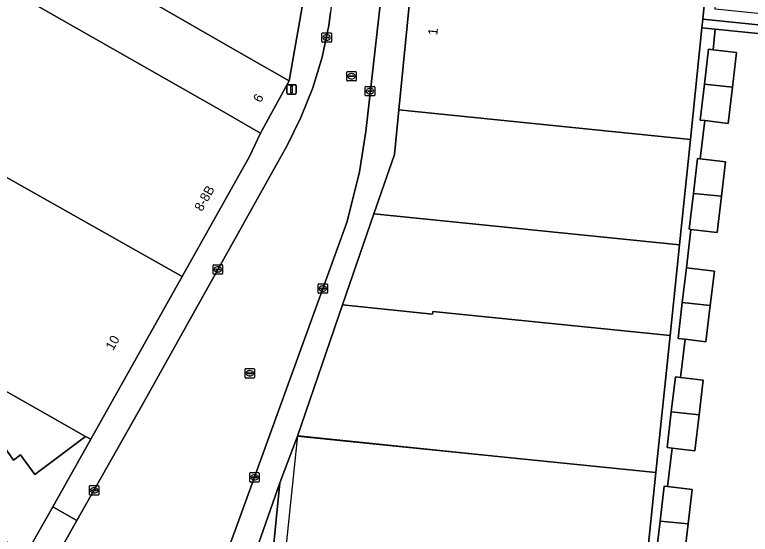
# Model space of a CAD drawing. Extents: x 160856 to 161310, y 384024 to 384878.
# Drawn here: x 161083.3 to 161161.3, y 384558.9 to 384613.9 of the extents above; entities that cross this region are included whole.
import ezdxf

# ---------------------------------------------------------------- set-up
doc = ezdxf.new("R2010")
doc.units = 0
for name, color, linetype in [('IMGEO_Erf', 7, 'Continuous'), ('IMGEO_Groenvoorziening', 7, 'Continuous'), ('IMGEO_Haag', 7, 'Continuous'), ('IMGEO_Kolk', 7, 'Continuous'), ('IMGEO_Lichtmast', 7, 'Continuous'), ('IMGEO_Pand', 7, 'Continuous'), ('IMGEO_Pand_nummerreeks', 7, 'Continuous'), ('IMGEO_Pand_vergunning_verleend', 7, 'Continuous'), ('IMGEO_Parkeervlak_open', 7, 'Continuous'), ('IMGEO_Rijbaan_lokaal_open', 7, 'Continuous'), ('IMGEO_Rioolput', 7, 'Continuous'), ('IMGEO_Voetpad_open', 7, 'Continuous')]:
    doc.layers.add(name, color=color, linetype=linetype)

msp = doc.modelspace()

# ---------------------------------------------------------------- linework, layer by layer
at = {"layer": 'IMGEO_Erf'}
msp.add_lwpolyline([(161172.595, 384610.878), (161157.572, 384612.406), (161157.347, 384610.2), (161159.823, 384609.907), (161159.39, 384606.252), (161158.935, 384602.407), (161156.459, 384602.7), (161155.98, 384598.649), (161158.646, 384598.333), (161158.213, 384594.679), (161157.758, 384590.833), (161154.993, 384591.16), (161154.513, 384587.108), (161157.469, 384586.758), (161157.036, 384583.104), (161156.581, 384579.258), (161154.363, 384579.521), (161153.884, 384575.469), (161156.293, 384575.184), (161155.86, 384571.529), (161155.405, 384567.684), (161152.996, 384567.969), (161152.516, 384563.917), (161155.116, 384563.609), (161154.683, 384559.954), (161154.228, 384556.109)], dxfattribs=at)
msp.add_lwpolyline([(161151.278, 384565.385), (161119.159, 384568.638), (161113.261, 384569.256), (161111.404, 384564.308), (161109.851, 384548.986), (161108.888, 384539.484), (161108.586, 384536.5), (161113.56, 384535.984), (161114.109, 384535.927), (161115.335, 384534.049), (161115.518, 384534.168), (161117.174, 384531.631), (161118.462, 384533.867), (161125.805, 384533.126), (161131.806, 384532.52), (161132.272, 384537.113), (161148.189, 384535.497)], close=True, dxfattribs=at)
at = {"layer": 'IMGEO_Groenvoorziening'}
msp.add_lwpolyline([(161132.7, 384621.651), (161132.513, 384619.882), (161156.651, 384617.445), (161156.245, 384613.452), (161182.853, 384610.737), (161182.973, 384611.931), (161157.56, 384614.524), (161157.601, 384614.937), (161157.723, 384616.248), (161157.829, 384617.394), (161158.024, 384619.088)], close=True, dxfattribs=at)
at = {"layer": 'IMGEO_Haag'}
msp.add_lwpolyline([(161132.7, 384621.651), (161132.513, 384619.882), (161156.651, 384617.445), (161156.245, 384613.452), (161182.853, 384610.737), (161182.973, 384611.931), (161157.56, 384614.524), (161157.601, 384614.937), (161157.723, 384616.248), (161157.829, 384617.394), (161158.024, 384619.088)], close=True, dxfattribs=at)
at = {"layer": 'IMGEO_Kolk'}
for p, q in [((161115.853, 384611.081), (161115.853, 384611.933)), ((161115.928, 384612.007), (161116.78, 384612.007)), ((161116.341, 384611.787), (161116.366, 384611.787)), ((161116.854, 384611.933), (161116.854, 384611.081)), ((161116.78, 384611.007), (161115.928, 384611.007)), ((161116.112, 384611.501), (161116.112, 384611.513)), ((161116.55, 384611.464), (161116.152, 384611.464)), ((161116.155, 384611.55), (161116.553, 384611.55)), ((161116.364, 384611.227), (161116.339, 384611.227)), ((161116.596, 384611.513), (161116.596, 384611.501)), ((161120.522, 384606.325), (161121.374, 384606.325)), ((161120.447, 384605.399), (161120.447, 384606.251)), ((161120.706, 384605.819), (161120.706, 384605.831)), ((161121.144, 384605.782), (161120.746, 384605.782)), ((161120.749, 384605.868), (161121.147, 384605.868)), ((161120.958, 384605.545), (161120.933, 384605.545)), ((161120.935, 384606.105), (161120.96, 384606.105)), ((161121.19, 384605.831), (161121.19, 384605.819)), ((161121.448, 384606.251), (161121.448, 384605.399)), ((161121.374, 384605.325), (161120.522, 384605.325)), ((161104.321, 384586.499), (161104.321, 384587.351)), ((161104.396, 384587.425), (161105.248, 384587.425)), ((161104.58, 384586.919), (161104.58, 384586.931)), ((161105.018, 384586.882), (161104.62, 384586.882)), ((161104.623, 384586.968), (161105.021, 384586.968)), ((161104.809, 384587.205), (161104.834, 384587.205)), ((161105.064, 384586.931), (161105.064, 384586.919)), ((161105.322, 384587.351), (161105.322, 384586.499)), ((161105.248, 384586.425), (161104.396, 384586.425)), ((161104.832, 384586.645), (161104.807, 384586.645)), ((161115.442, 384584.468), (161115.442, 384585.32)), ((161115.517, 384585.394), (161116.369, 384585.394)), ((161116.443, 384585.32), (161116.443, 384584.468)), ((161115.701, 384584.888), (161115.701, 384584.9)), ((161116.139, 384584.851), (161115.741, 384584.851)), ((161115.744, 384584.937), (161116.142, 384584.937)), ((161115.953, 384584.614), (161115.928, 384584.614)), ((161115.93, 384585.174), (161115.955, 384585.174)), ((161116.185, 384584.9), (161116.185, 384584.888)), ((161116.369, 384584.394), (161115.517, 384584.394)), ((161108.193, 384564.462), (161108.193, 384565.314)), ((161108.268, 384565.388), (161109.12, 384565.388)), ((161108.681, 384565.168), (161108.706, 384565.168)), ((161109.194, 384565.314), (161109.194, 384564.462)), ((161109.12, 384564.388), (161108.268, 384564.388)), ((161108.452, 384564.882), (161108.452, 384564.894)), ((161108.89, 384564.845), (161108.492, 384564.845)), ((161108.495, 384564.931), (161108.893, 384564.931)), ((161108.704, 384564.608), (161108.679, 384564.608)), ((161108.936, 384564.894), (161108.936, 384564.882)), ((161091.185, 384563.084), (161091.185, 384563.936)), ((161091.26, 384564.01), (161092.112, 384564.01)), ((161091.444, 384563.504), (161091.444, 384563.516)), ((161091.882, 384563.467), (161091.484, 384563.467)), ((161091.487, 384563.553), (161091.885, 384563.553)), ((161091.673, 384563.79), (161091.698, 384563.79)), ((161091.928, 384563.516), (161091.928, 384563.504)), ((161092.186, 384563.936), (161092.186, 384563.084)), ((161092.112, 384563.01), (161091.26, 384563.01)), ((161091.696, 384563.23), (161091.671, 384563.23))]:
    msp.add_line(p, q, dxfattribs=at)
for points in [[(161115.853, 384611.081), (161115.853, 384611.933)], [(161115.928, 384612.007), (161116.78, 384612.007)], [(161116.854, 384611.933), (161116.854, 384611.081)], [(161116.78, 384611.007), (161115.928, 384611.007)], [(161120.522, 384606.325), (161121.374, 384606.325)], [(161120.447, 384605.399), (161120.447, 384606.251)], [(161121.448, 384606.251), (161121.448, 384605.399)], [(161121.374, 384605.325), (161120.522, 384605.325)], [(161104.321, 384586.499), (161104.321, 384587.351)], [(161104.396, 384587.425), (161105.248, 384587.425)], [(161105.322, 384587.351), (161105.322, 384586.499)], [(161105.248, 384586.425), (161104.396, 384586.425)], [(161115.442, 384584.468), (161115.442, 384585.32)], [(161115.517, 384585.394), (161116.369, 384585.394)], [(161116.443, 384585.32), (161116.443, 384584.468)], [(161116.369, 384584.394), (161115.517, 384584.394)], [(161108.193, 384564.462), (161108.193, 384565.314)], [(161108.268, 384565.388), (161109.12, 384565.388)], [(161109.194, 384565.314), (161109.194, 384564.462)], [(161109.12, 384564.388), (161108.268, 384564.388)], [(161091.185, 384563.084), (161091.185, 384563.936)], [(161091.26, 384564.01), (161092.112, 384564.01)], [(161092.186, 384563.936), (161092.186, 384563.084)], [(161092.112, 384563.01), (161091.26, 384563.01)]]:
    msp.add_lwpolyline(points, dxfattribs=at)
for centre, radius, start, end in [((161115.93, 384611.931), 0.0765, 91.55205, 178.44795), ((161115.93, 384611.931), 0.0765, 91.55205, 178.44795), ((161116.778, 384611.931), 0.0765, 1.55205, 88.44795), ((161116.778, 384611.931), 0.0765, 1.55205, 88.44795), ((161115.93, 384611.083), 0.0765, 181.55205, 268.44795), ((161115.93, 384611.083), 0.0765, 181.55205, 268.44795), ((161116.152, 384611.51), 0.0403, 85.87752, 175.75265), ((161116.149, 384611.5), 0.0366, 178.93798, 274.71019), ((161116.553, 384611.507), 0.043, 264.86636, 352.45326), ((161116.557, 384611.512), 0.0386, 1.73085, 96.63898), ((161116.778, 384611.083), 0.0765, 271.55205, 358.44795), ((161116.778, 384611.083), 0.0765, 271.55205, 358.44795), ((161120.524, 384606.249), 0.0765, 91.55205, 178.44795), ((161120.524, 384606.249), 0.0765, 91.55205, 178.44795), ((161121.372, 384606.249), 0.0765, 1.55205, 88.44795), ((161121.372, 384606.249), 0.0765, 1.55205, 88.44795), ((161120.746, 384605.828), 0.0403, 85.87752, 175.75265), ((161120.743, 384605.818), 0.0366, 178.93798, 274.71019), ((161121.147, 384605.825), 0.043, 264.86636, 352.45326), ((161121.151, 384605.83), 0.0386, 1.73085, 96.63898), ((161120.524, 384605.401), 0.0765, 181.55205, 268.44795), ((161120.524, 384605.401), 0.0765, 181.55205, 268.44795), ((161121.372, 384605.401), 0.0765, 271.55205, 358.44795), ((161121.372, 384605.401), 0.0765, 271.55205, 358.44795), ((161104.398, 384587.349), 0.0765, 91.55205, 178.44795), ((161104.398, 384587.349), 0.0765, 91.55205, 178.44795), ((161104.62, 384586.928), 0.0403, 85.87752, 175.75265), ((161104.617, 384586.918), 0.0366, 178.93798, 274.71019), ((161105.021, 384586.925), 0.043, 264.86636, 352.45326), ((161105.025, 384586.93), 0.0386, 1.73085, 96.63898), ((161105.246, 384587.349), 0.0765, 1.55205, 88.44795), ((161105.246, 384587.349), 0.0765, 1.55205, 88.44795), ((161104.398, 384586.501), 0.0765, 181.55205, 268.44795), ((161104.398, 384586.501), 0.0765, 181.55205, 268.44795), ((161105.246, 384586.501), 0.0765, 271.55205, 358.44795), ((161105.246, 384586.501), 0.0765, 271.55205, 358.44795), ((161115.519, 384585.318), 0.0765, 91.55205, 178.44795), ((161115.519, 384585.318), 0.0765, 91.55205, 178.44795), ((161116.367, 384585.318), 0.0765, 1.55205, 88.44795), ((161116.367, 384585.318), 0.0765, 1.55205, 88.44795), ((161115.741, 384584.897), 0.0403, 85.87752, 175.75265), ((161115.738, 384584.887), 0.0366, 178.93798, 274.71019), ((161116.142, 384584.894), 0.043, 264.86636, 352.45326), ((161116.146, 384584.899), 0.0386, 1.73085, 96.63898), ((161115.519, 384584.47), 0.0765, 181.55205, 268.44795), ((161115.519, 384584.47), 0.0765, 181.55205, 268.44795), ((161116.367, 384584.47), 0.0765, 271.55205, 358.44795), ((161116.367, 384584.47), 0.0765, 271.55205, 358.44795), ((161108.27, 384565.312), 0.0765, 91.55205, 178.44795), ((161108.27, 384565.312), 0.0765, 91.55205, 178.44795), ((161109.118, 384565.312), 0.0765, 1.55205, 88.44795), ((161109.118, 384565.312), 0.0765, 1.55205, 88.44795), ((161108.27, 384564.464), 0.0765, 181.55205, 268.44795), ((161108.27, 384564.464), 0.0765, 181.55205, 268.44795), ((161108.492, 384564.891), 0.0403, 85.87752, 175.75265), ((161108.489, 384564.881), 0.0366, 178.93798, 274.71019), ((161108.893, 384564.888), 0.043, 264.86636, 352.45326), ((161108.897, 384564.893), 0.0386, 1.73085, 96.63898), ((161109.118, 384564.464), 0.0765, 271.55205, 358.44795), ((161109.118, 384564.464), 0.0765, 271.55205, 358.44795), ((161091.262, 384563.934), 0.0765, 91.55205, 178.44795), ((161091.262, 384563.934), 0.0765, 91.55205, 178.44795), ((161091.484, 384563.513), 0.0403, 85.87752, 175.75265), ((161091.481, 384563.503), 0.0366, 178.93798, 274.71019), ((161091.885, 384563.51), 0.043, 264.86636, 352.45326), ((161091.889, 384563.515), 0.0386, 1.73085, 96.63898), ((161092.11, 384563.934), 0.0765, 1.55205, 88.44795), ((161092.11, 384563.934), 0.0765, 1.55205, 88.44795), ((161091.262, 384563.086), 0.0765, 181.55205, 268.44795), ((161091.262, 384563.086), 0.0765, 181.55205, 268.44795), ((161092.11, 384563.086), 0.0765, 271.55205, 358.44795), ((161092.11, 384563.086), 0.0765, 271.55205, 358.44795)]:
    msp.add_arc(centre, radius, start, end, dxfattribs=at)
for centre, major_axis, ratio, start_param, end_param in [((161116.34, 384611.507), (-0.387, 0.002), 0.722429, 4.712389, 7.853982), ((161116.365, 384611.507), (-0.39, 0.002), 0.717154, 1.570796, 4.712389), ((161120.934, 384605.825), (-0.387, 0.002), 0.722429, 4.712389, 7.853982), ((161120.959, 384605.825), (-0.39, 0.002), 0.717154, 1.570796, 4.712389), ((161104.808, 384586.925), (-0.387, 0.002), 0.722429, 4.712389, 7.853982), ((161104.833, 384586.925), (-0.39, 0.002), 0.717154, 1.570796, 4.712389), ((161115.929, 384584.894), (-0.387, 0.002), 0.722429, 4.712389, 7.853982), ((161115.954, 384584.894), (-0.39, 0.002), 0.717154, 1.570796, 4.712389), ((161108.68, 384564.888), (-0.387, 0.002), 0.722429, 4.712389, 7.853982), ((161108.705, 384564.888), (-0.39, 0.002), 0.717154, 1.570796, 4.712389), ((161091.672, 384563.51), (-0.387, 0.002), 0.722429, 4.712389, 7.853982), ((161091.697, 384563.51), (-0.39, 0.002), 0.717154, 1.570796, 4.712389)]:
    msp.add_ellipse(centre, major_axis=major_axis, ratio=ratio, start_param=start_param, end_param=end_param, dxfattribs=at)
at = {"layer": 'IMGEO_Lichtmast'}
for p, q in [((161112.133, 384605.608), (161112.133, 384606.408)), ((161112.133, 384606.408), (161112.133, 384605.608)), ((161112.233, 384606.508), (161113.023, 384606.508)), ((161113.023, 384606.508), (161112.233, 384606.508)), ((161113.123, 384606.408), (161113.123, 384605.608)), ((161113.123, 384605.608), (161113.123, 384606.408)), ((161113.023, 384605.508), (161112.233, 384605.508)), ((161112.233, 384605.508), (161113.023, 384605.508))]:
    msp.add_line(p, q, dxfattribs=at)
msp.add_lwpolyline([(161112.553, 384606.383), (161112.703, 384606.383), (161112.703, 384605.633), (161112.553, 384605.633), (161112.553, 384606.383)], dxfattribs=at)
for centre, start, end in [((161112.233, 384606.408), 90, 180), ((161112.233, 384606.408), 90, 180), ((161113.023, 384606.408), 0, 90), ((161113.023, 384606.408), 360, 90), ((161112.233, 384605.608), 180, 270), ((161112.233, 384605.608), 180, 270), ((161113.023, 384605.608), 270, 0), ((161113.023, 384605.608), 270, 0)]:
    msp.add_arc(centre, 0.1, start, end, dxfattribs=at)
at = {"layer": 'IMGEO_Pand'}
for points in [[(161094.262, 384626.605), (161097.104, 384631.262), (161093.223, 384633.447), (161090.926, 384631.191), (161086.382, 384626.729), (161086.076, 384626.428), (161082.708, 384623.12), (161080.367, 384620.82), (161078.48, 384618.967), (161104.998, 384603.863), (161109.327, 384601.361), (161112.379, 384606.904), (161108.04, 384609.387), (161097.556, 384615.387), (161098.717, 384616.408), (161101.279, 384620.893), (161101.573, 384622.408)], [(161124.003, 384603.832), (161154.927, 384600.692), (161156.153, 384612.55), (161156.245, 384613.452), (161156.651, 384617.445), (161132.513, 384619.882), (161130.643, 384620.071), (161125.668, 384620.573), (161125.354, 384617.415)], [(161078.48, 384618.967), (161078.35, 384619.041), (161070.423, 384611.32), (161072.855, 384610.001), (161071.689, 384608.06), (161068.915, 384609.584), (161066.069, 384607.092), (161065.299, 384606.33), (161101.019, 384586.171), (161108.157, 384598.883), (161109.327, 384601.361), (161104.998, 384603.863)], [(161159.823, 384609.907), (161157.347, 384610.2), (161156.867, 384610.257), (161156.429, 384606.553), (161159.39, 384606.252)], [(161101.019, 384586.171), (161065.299, 384606.33), (161064.12, 384606.995), (161054.646, 384598.766), (161053.907, 384599.6), (161050.139, 384596.315), (161047.302, 384593.842), (161043.64, 384590.649), (161030.393, 384578.898), (161033.987, 384574.979), (161024.428, 384568.037), (161050.778, 384531.991), (161074.251, 384547.573), (161066.613, 384557.83), (161061.858, 384564.216), (161074.987, 384573.785), (161078.354, 384576.239), (161086.977, 384571.374), (161090.784, 384569.226), (161091.331, 384568.917)], [(161159.39, 384606.252), (161156.429, 384606.553), (161155.979, 384602.757), (161156.459, 384602.7), (161158.935, 384602.407)], [(161121.366, 384592.819), (161153.773, 384589.521), (161154.927, 384600.692), (161124.003, 384603.832), (161123.534, 384599.122)], [(161158.646, 384598.333), (161155.98, 384598.649), (161155.69, 384598.683), (161155.252, 384594.98), (161158.213, 384594.679)], [(161158.213, 384594.679), (161155.252, 384594.98), (161154.802, 384591.183), (161154.993, 384591.16), (161157.758, 384590.833)], [(161121.366, 384592.819), (161118.045, 384583.164), (161127.575, 384582.2), (161127.604, 384582.483), (161152.781, 384579.922), (161153.773, 384589.521)], [(161157.036, 384583.104), (161157.469, 384586.758), (161154.513, 384587.108), (161154.075, 384583.405)], [(161151.278, 384565.385), (161152.781, 384579.922), (161127.604, 384582.483), (161127.575, 384582.2), (161118.045, 384583.164), (161113.261, 384569.256), (161119.159, 384568.638)], [(161157.036, 384583.104), (161154.075, 384583.405), (161153.625, 384579.608), (161154.363, 384579.521), (161156.581, 384579.258)], [(161156.293, 384575.184), (161153.884, 384575.469), (161153.337, 384575.534), (161152.899, 384571.83), (161155.86, 384571.529)], [(161155.86, 384571.529), (161152.899, 384571.83), (161152.449, 384568.034), (161152.996, 384567.969), (161155.405, 384567.684)], [(161155.116, 384563.609), (161152.516, 384563.917), (161152.16, 384563.959), (161151.722, 384560.255), (161154.683, 384559.954)], [(161154.683, 384559.954), (161151.722, 384560.255), (161151.272, 384556.459), (161151.831, 384556.393), (161154.228, 384556.109)]]:
    msp.add_lwpolyline(points, close=True, dxfattribs=at)
at = {"layer": 'IMGEO_Pand_vergunning_verleend'}
msp.add_lwpolyline([(161110.191, 384539.424), (161113.28, 384569.312), (161151.278, 384565.385), (161148.189, 384535.497)], close=True, dxfattribs=at)
at = {"layer": 'IMGEO_Parkeervlak_open'}
for points in [[(161108.04, 384609.387), (161112.379, 384606.904), (161113.875, 384615.344), (161109.539, 384617.834), (161101.573, 384622.408), (161101.279, 384620.893), (161098.717, 384616.408), (161097.556, 384615.387)], [(161086.977, 384571.374), (161078.354, 384576.239), (161074.987, 384573.785), (161076.629, 384571.551), (161077.575, 384572.29), (161079.104, 384570.239), (161079.698, 384570.692), (161081.228, 384568.49), (161081.654, 384568.788), (161083.142, 384566.717), (161083.895, 384567.258), (161085.386, 384565.183), (161090.784, 384569.226)]]:
    msp.add_lwpolyline(points, close=True, dxfattribs=at)
for points in [[(161122.667, 384620.591), (161120.522, 384601.554), (161119.849, 384597.258), (161118.541, 384592.018), (161117.49, 384589.167), (161106.734, 384559.483), (161101.005, 384543.933)], [(161129.988, 384500), (161125.289, 384507.167), (161118.6, 384517.368), (161118.791, 384517.525), (161116.865, 384520.568), (161116.568, 384520.434), (161110.014, 384530.492), (161110.201, 384530.752), (161108.284, 384533.515), (161108.586, 384536.5), (161108.888, 384539.484), (161105.202, 384539.856), (161106.17, 384549.359), (161111.404, 384564.308), (161113.261, 384569.256), (161118.045, 384583.164), (161121.366, 384592.819), (161123.534, 384599.122), (161124.003, 384603.832), (161125.354, 384617.415)], [(161113.875, 384615.344), (161112.379, 384606.904), (161109.327, 384601.361), (161108.157, 384598.883), (161101.019, 384586.171), (161091.331, 384568.917), (161087.296, 384561.759), (161089.873, 384560.302), (161096.821, 384572.592), (161111.529, 384598.935), (161112.129, 384599.985), (161113.605, 384603.016), (161114.883, 384606.177), (161115.873, 384609.439), (161116.568, 384612.776), (161116.766, 384614.158)]]:
    msp.add_lwpolyline(points, dxfattribs=at)
at = {"layer": 'IMGEO_Rijbaan_lokaal_open'}
for points in [[(161131.032, 384680.485), (161123.323, 384679.407), (161122.849, 384674.923), (161122.423, 384670.894), (161122.153, 384668.208), (161120.386, 384650.646), (161119.973, 384646.411), (161118.517, 384631.497), (161116.766, 384614.158), (161116.568, 384612.776), (161115.873, 384609.439), (161114.883, 384606.177), (161113.605, 384603.016), (161112.129, 384599.985), (161111.529, 384598.935), (161096.821, 384572.592), (161089.873, 384560.302), (161086.931, 384555.099)], [(161119.849, 384597.258), (161120.522, 384601.554), (161122.667, 384620.591), (161125.239, 384648.923), (161128.005, 384675.821)], [(161101.005, 384543.933), (161106.734, 384559.483), (161117.49, 384589.167), (161118.541, 384592.018), (161119.849, 384597.258)]]:
    msp.add_lwpolyline(points, dxfattribs=at)
msp.add_lwpolyline([(161074.987, 384573.785), (161061.858, 384564.216), (161066.613, 384557.83), (161076.965, 384565.538), (161083.992, 384555.898), (161084.359, 384556.55), (161087.296, 384561.759), (161091.331, 384568.917), (161090.784, 384569.226), (161085.386, 384565.183), (161083.895, 384567.258), (161083.142, 384566.717), (161081.654, 384568.788), (161081.228, 384568.49), (161079.698, 384570.692), (161079.104, 384570.239), (161077.575, 384572.29), (161076.629, 384571.551)], close=True, dxfattribs=at)
at = {"layer": 'IMGEO_Rioolput'}
for p, q in [((161118.562, 384607.902), (161119.414, 384607.902)), ((161118.487, 384606.976), (161118.487, 384607.828)), ((161118.746, 384607.396), (161118.746, 384607.408)), ((161119.184, 384607.359), (161118.786, 384607.359)), ((161118.789, 384607.445), (161119.187, 384607.445)), ((161118.998, 384607.122), (161118.973, 384607.122)), ((161118.975, 384607.682), (161119, 384607.682)), ((161119.23, 384607.408), (161119.23, 384607.396)), ((161119.488, 384607.828), (161119.488, 384606.976)), ((161119.414, 384606.902), (161118.562, 384606.902)), ((161107.697, 384575.492), (161107.697, 384576.344)), ((161107.772, 384576.418), (161108.624, 384576.418)), ((161107.956, 384575.912), (161107.956, 384575.924)), ((161107.999, 384575.961), (161108.397, 384575.961)), ((161108.185, 384576.198), (161108.21, 384576.198)), ((161108.44, 384575.924), (161108.44, 384575.912)), ((161108.698, 384576.344), (161108.698, 384575.492)), ((161108.624, 384575.418), (161107.772, 384575.418)), ((161108.394, 384575.875), (161107.996, 384575.875)), ((161108.208, 384575.638), (161108.183, 384575.638))]:
    msp.add_line(p, q, dxfattribs=at)
for points in [[(161118.562, 384607.902), (161119.414, 384607.902)], [(161118.487, 384606.976), (161118.487, 384607.828)], [(161119.488, 384607.828), (161119.488, 384606.976)], [(161119.414, 384606.902), (161118.562, 384606.902)], [(161107.697, 384575.492), (161107.697, 384576.344)], [(161107.772, 384576.418), (161108.624, 384576.418)], [(161108.698, 384576.344), (161108.698, 384575.492)], [(161108.624, 384575.418), (161107.772, 384575.418)]]:
    msp.add_lwpolyline(points, dxfattribs=at)
for centre, radius, start, end in [((161118.564, 384607.826), 0.0765, 91.55205, 178.44795), ((161118.564, 384607.826), 0.0765, 91.55205, 178.44795), ((161119.412, 384607.826), 0.0765, 1.55205, 88.44795), ((161119.412, 384607.826), 0.0765, 1.55205, 88.44795), ((161118.786, 384607.405), 0.0403, 85.87752, 175.75265), ((161118.783, 384607.395), 0.0366, 178.93798, 274.71019), ((161119.187, 384607.402), 0.043, 264.86636, 352.45326), ((161119.191, 384607.407), 0.0386, 1.73085, 96.63898), ((161118.564, 384606.978), 0.0765, 181.55205, 268.44795), ((161118.564, 384606.978), 0.0765, 181.55205, 268.44795), ((161119.412, 384606.978), 0.0765, 271.55205, 358.44795), ((161119.412, 384606.978), 0.0765, 271.55205, 358.44795), ((161107.774, 384576.342), 0.0765, 91.55205, 178.44795), ((161107.774, 384576.342), 0.0765, 91.55205, 178.44795), ((161107.996, 384575.921), 0.0403, 85.87752, 175.75265), ((161107.993, 384575.911), 0.0366, 178.93798, 274.71019), ((161108.397, 384575.918), 0.043, 264.86636, 352.45326), ((161108.401, 384575.923), 0.0386, 1.73085, 96.63898), ((161108.622, 384576.342), 0.0765, 1.55205, 88.44795), ((161108.622, 384576.342), 0.0765, 1.55205, 88.44795), ((161107.774, 384575.494), 0.0765, 181.55205, 268.44795), ((161107.774, 384575.494), 0.0765, 181.55205, 268.44795), ((161108.622, 384575.494), 0.0765, 271.55205, 358.44795), ((161108.622, 384575.494), 0.0765, 271.55205, 358.44795)]:
    msp.add_arc(centre, radius, start, end, dxfattribs=at)
for centre, major_axis, ratio, start_param, end_param in [((161118.974, 384607.402), (-0.387, 0.002), 0.722429, 4.712389, 7.853982), ((161118.999, 384607.402), (-0.39, 0.002), 0.717154, 1.570796, 4.712389), ((161108.184, 384575.918), (-0.387, 0.002), 0.722429, 4.712389, 7.853982), ((161108.209, 384575.918), (-0.39, 0.002), 0.717154, 1.570796, 4.712389)]:
    msp.add_ellipse(centre, major_axis=major_axis, ratio=ratio, start_param=start_param, end_param=end_param, dxfattribs=at)
at = {"layer": 'IMGEO_Voetpad_open'}
for points in [[(161156.245, 384613.452), (161156.153, 384612.55), (161157.572, 384612.406), (161172.595, 384610.878), (161174.978, 384610.636), (161178.936, 384610.233), (161179.952, 384610.13), (161183.719, 384609.738), (161183.818, 384610.698), (161182.853, 384610.737)], [(161106.17, 384549.359), (161109.851, 384548.986), (161111.404, 384564.308)], [(161089.873, 384560.302), (161087.296, 384561.759), (161084.359, 384556.55), (161086.931, 384555.099)]]:
    msp.add_lwpolyline(points, close=True, dxfattribs=at)
msp.add_lwpolyline([(161151.272, 384556.459), (161151.722, 384560.255), (161152.16, 384563.959), (161152.516, 384563.917), (161152.996, 384567.969), (161152.449, 384568.034), (161152.899, 384571.83), (161153.337, 384575.534), (161153.884, 384575.469), (161154.363, 384579.521), (161153.625, 384579.608), (161154.075, 384583.405), (161154.513, 384587.108), (161154.993, 384591.16), (161154.802, 384591.183), (161155.252, 384594.98), (161155.69, 384598.683), (161155.98, 384598.649), (161156.459, 384602.7), (161155.979, 384602.757), (161156.429, 384606.553), (161156.867, 384610.257), (161157.347, 384610.2), (161157.572, 384612.406), (161156.153, 384612.55), (161154.927, 384600.692), (161153.773, 384589.521), (161152.781, 384579.922), (161151.278, 384565.385), (161148.189, 384535.497)], dxfattribs=at)

# ---------------------------------------------------------------- texts
at = {"layer": 'IMGEO_Pand_nummerreeks'}
for s, rotation, p in [('1', 84.32024, (161128.083, 384611.717)), ('6', 61.16324, (161109.358, 384604.529)), ('8-8B', 60.68769, (161103.13, 384592.995)), ('10', 60.56164, (161093.706, 384578.269))]:
    msp.add_text(s, height=1, rotation=rotation, dxfattribs=at).set_placement(p)

doc.saveas('drawing.dxf')
